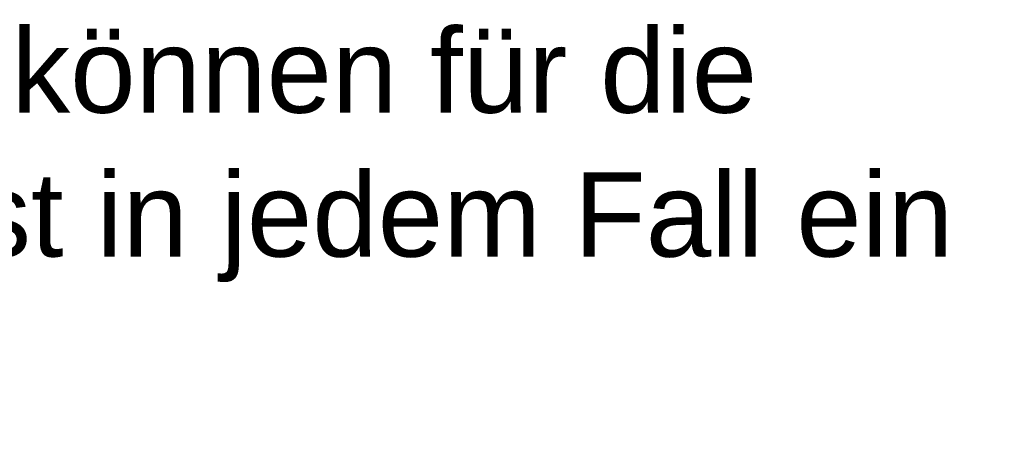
# Model space of a CAD drawing. Header units: metres. Extents: x 2695560 to 2696939, y 1260491 to 1262050.
# Tile 712 of 1005: x 2696689 to 2696770, y 1260611 to 1260645. Entities that reach past the tile are written whole.
import ezdxf

# ---------------------------------------------------------------- set-up
doc = ezdxf.new("R2010")
doc.units = ezdxf.units.M
doc.linetypes.add('AUSGEZOGEN', pattern=[0])
doc.styles.add('ARIAL', font='arial.ttf')

# ---------------------------------------------------------------- blocks, each defined once
blk = doc.blocks.new('Av_Blk_LK_Digital')
at = {"transparency": 33554687, "insert": (2.95, 18.07), "char_height": 7, "width": 268.93549, "attachment_point": 1, "line_spacing_factor": 1.024096, "style": 'ARIAL'}
blk.add_mtext('\\A1;{\\fArial|i0|b0;\\H7.000000;\\W1.000000;\\C7;Die digitalen Daten des Leitungskatasters können für die }\\P{\\fArial|i0|b0;\\H7.000000;\\W1.000000;\\C7;Baueingabe nicht verwendet werden! Es ist in jedem Fall ein }\\P{\\fArial|i0|b0;\\H7.000000;\\W1.000000;\\C7;Orginal des Leitungskatasters beizulegen!}\\P', dxfattribs=at)

msp = doc.modelspace()

# ---------------------------------------------------------------- block references
at = {"color": 56, "linetype": 'AUSGEZOGEN', "lineweight": -3, "transparency": 33554687}
msp.add_blockref('Av_Blk_LK_Digital', (2696501.724, 1260626.132), dxfattribs=at)

doc.saveas('drawing.dxf')
